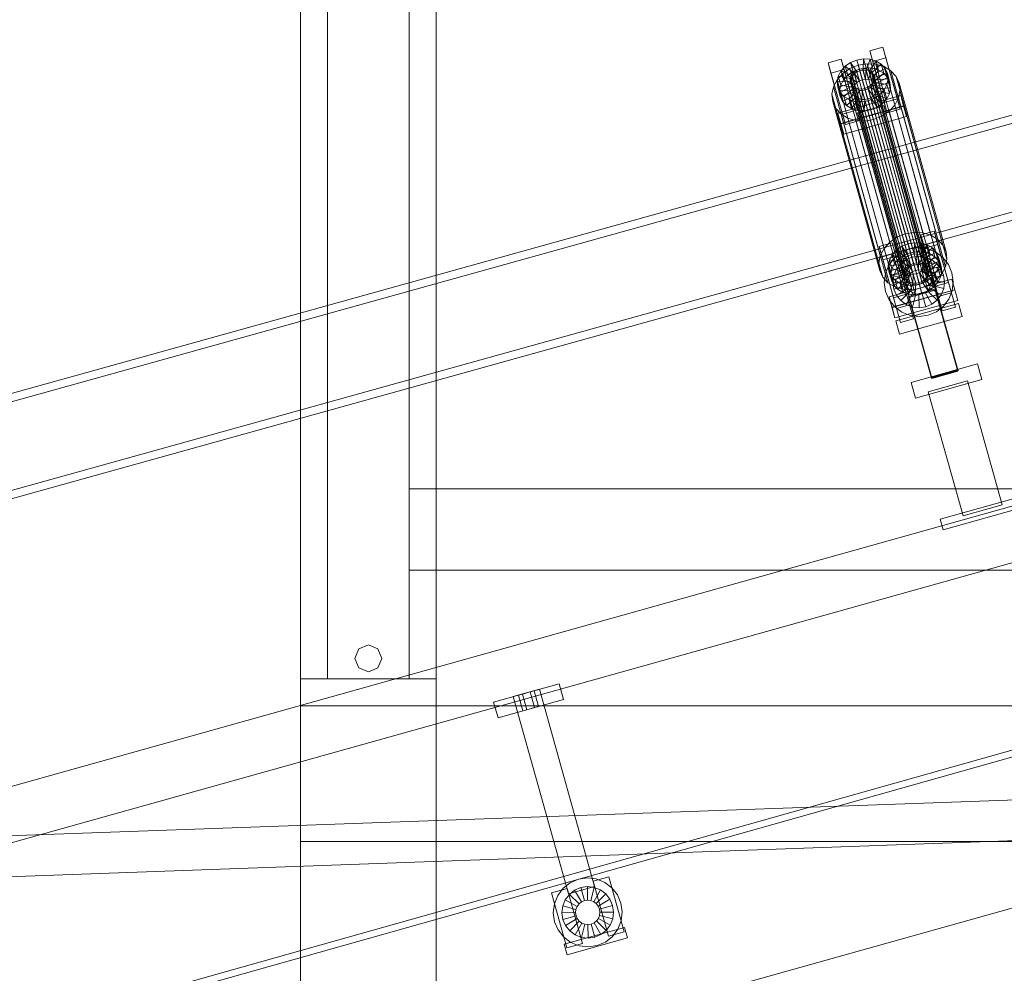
# Model space of a CAD drawing. Header units: millimetres. Extents: x -2233 to 61924, y -68080 to 6847.
# Tile 669 of 1022: x 5043 to 5768, y 1203 to 1906. Entities that reach past the tile are written whole.
import ezdxf

# ---------------------------------------------------------------- set-up
doc = ezdxf.new("R2010")
doc.units = ezdxf.units.MM
for name, color, linetype, lineweight in [('COTAS_P', 1, 'Continuous', 0), ('lateral_C01', 7, 'Continuous', 0), ('lateral_dosificador', 7, 'Continuous', 0)]:
    doc.layers.add(name, color=color, linetype=linetype, lineweight=lineweight)
doc.dimstyles.new('R19_100', dxfattribs={"dimtxt": 250, "dimasz": 150, "dimexe": 150, "dimexo": 80, "dimgap": 100, "dimtad": 1, "dimtih": 1, "dimtoh": 1, "dimdsep": 46, "dimcen": 0.09, "dimadec": 0, "dimazin": 0, "dimtfac": 1, "dimtdec": 4, "dimtofl": 0, "dimtmove": 0, "dimatfit": 3, "dimfxl": 1, "dimtolj": 1, "dimtzin": 0, "dimarcsym": 0})

# ---------------------------------------------------------------- blocks, each defined once
blk = doc.blocks.new('DIM_R27_1')
at = {"layer": 'COTAS_P'}
for p, q in [((807.35, 1106.67), (9950.73, 3666.67)), ((9950.73, 3666.67), (9794.15, 3669.56)), ((9950.73, 3666.67), (9818.41, 3582.9)), ((10193.38, 2800), (9950.73, 3666.67)), ((807.35, 1106.67), (939.66, 1190.45)), ((1050, 240), (807.35, 1106.67)), ((807.35, 1106.67), (963.92, 1103.78))]:
    blk.add_line(p, q, dxfattribs=at)
blk.add_text('9495 P', height=250, rotation=15.64139, dxfattribs=at).set_placement((5352.08, 2482.97))
blk = doc.blocks.new('DIM_R27_23')
at = {"layer": 'COTAS_P'}
for p, q in [((5250, 2300), (5400, 2345)), ((6950, 2300), (6800, 2345)), ((5250, 1400), (5250, 2300)), ((6950, 2300), (5250, 2300)), ((5250, 2300), (5400, 2255)), ((6950, 2300), (6800, 2255)), ((6950, 1400), (6950, 2300))]:
    blk.add_line(p, q, dxfattribs=at)
blk.add_text('1700 P', height=250, rotation=180, dxfattribs=at).set_placement((6100, 2200))

msp = doc.modelspace()

# ---------------------------------------------------------------- linework, layer by layer
at = {"layer": 'lateral_C01'}
for p, q in [((1103.221, 51.156), (10242.208, 2626.749)), ((1104.577, 46.344), (10243.564, 2621.936)), ((6622.738, 2071.346), (5678.578, 1808.733)), ((5680.186, 1802.953), (6624.345, 2065.566)), ((5697.022, 1742.421), (6641.182, 2005.035)), ((6642.79, 1999.254), (5698.63, 1736.641)), ((5669.433, 1882.481), (5679.063, 1885.177)), ((5671.585, 1874.744), (5669.433, 1882.481)), ((5669.433, 1882.481), (5680.066, 1844.626)), ((5679.063, 1885.177), (5681.215, 1877.44)), ((5689.696, 1847.322), (5679.063, 1885.177)), ((5638.618, 1873.853), (5648.248, 1876.549)), ((5640.77, 1866.117), (5638.618, 1873.853)), ((5638.618, 1873.853), (5649.251, 1835.999)), ((5648.248, 1876.549), (5650.4, 1868.813)), ((5658.881, 1838.695), (5648.248, 1876.549)), ((5651.296, 1871.239), (5655.289, 1873.971)), ((5654.783, 1869.558), (5660.922, 1872.013)), ((5655.289, 1873.971), (5659.881, 1875.808)), ((5659.921, 1867.052), (5655.289, 1873.971)), ((5655.289, 1873.971), (5657.133, 1867.34)), ((5659.881, 1875.808), (5664.759, 1876.623)), ((5662.096, 1867.921), (5659.881, 1875.808)), ((5659.881, 1875.808), (5661.725, 1869.177)), ((5660.922, 1872.013), (5667.444, 1873.103)), ((5660.922, 1872.013), (5695.505, 1747.679)), ((5664.407, 1868.308), (5664.759, 1876.623)), ((5664.759, 1876.623), (5669.593, 1876.362)), ((5664.759, 1876.623), (5666.604, 1869.992)), ((5666.696, 1868.184), (5669.593, 1876.362)), ((5667.444, 1873.103), (5673.906, 1872.754)), ((5667.444, 1873.103), (5702.027, 1748.769)), ((5668.808, 1867.558), (5674.051, 1875.041)), ((5669.593, 1876.362), (5674.051, 1875.041)), ((5669.593, 1876.362), (5671.437, 1869.73)), ((5670.598, 1866.474), (5677.83, 1872.752)), ((5681.215, 1877.44), (5671.585, 1874.744)), ((5682.218, 1836.89), (5671.585, 1874.744)), ((5673.906, 1872.754), (5679.865, 1870.989)), ((5673.906, 1872.754), (5708.489, 1748.419)), ((5674.051, 1875.041), (5677.83, 1872.752)), ((5674.051, 1875.041), (5675.895, 1868.41)), ((5677.83, 1872.752), (5680.673, 1869.65)), ((5677.83, 1872.752), (5679.675, 1866.121)), ((5681.215, 1877.44), (5691.848, 1839.586)), ((5650.4, 1868.813), (5640.77, 1866.117)), ((5651.403, 1828.262), (5640.77, 1866.117)), ((5645.275, 1861.304), (5649.446, 1865.906)), ((5646.14, 1863.879), (5648.176, 1867.797)), ((5648.176, 1867.797), (5651.296, 1871.239)), ((5656.551, 1864.127), (5648.176, 1867.797)), ((5648.176, 1867.797), (5650.02, 1861.166)), ((5649.446, 1865.906), (5654.783, 1869.558)), ((5649.446, 1865.906), (5684.029, 1741.571)), ((5653.141, 1864.608), (5650.02, 1861.166)), ((5650.4, 1868.813), (5661.033, 1830.958)), ((5658.029, 1865.757), (5651.296, 1871.239)), ((5651.296, 1871.239), (5653.141, 1864.608)), ((5657.133, 1867.34), (5653.141, 1864.608)), ((5653.141, 1864.608), (5659.874, 1859.126)), ((5654.783, 1869.558), (5689.366, 1745.224)), ((5655.28, 1863.376), (5656.244, 1865.232)), ((5656.244, 1865.232), (5657.722, 1866.862)), ((5656.244, 1865.232), (5696.36, 1721.004)), ((5658.029, 1865.757), (5656.551, 1864.127)), ((5661.725, 1869.177), (5657.133, 1867.34)), ((5657.133, 1867.34), (5661.765, 1860.42)), ((5657.722, 1866.862), (5659.613, 1868.157)), ((5657.722, 1866.862), (5697.838, 1722.634)), ((5659.921, 1867.052), (5658.029, 1865.757)), ((5659.874, 1859.126), (5658.029, 1865.757)), ((5659.613, 1868.157), (5661.788, 1869.027)), ((5659.613, 1868.157), (5699.73, 1723.928)), ((5662.096, 1867.921), (5659.921, 1867.052)), ((5661.765, 1860.42), (5659.921, 1867.052)), ((5666.604, 1869.992), (5661.725, 1869.177)), ((5661.725, 1869.177), (5663.94, 1861.29)), ((5661.788, 1869.027), (5664.099, 1869.413)), ((5661.788, 1869.027), (5701.905, 1724.798)), ((5664.407, 1868.308), (5662.096, 1867.921)), ((5663.94, 1861.29), (5662.096, 1867.921)), ((5664.099, 1869.413), (5666.389, 1869.289)), ((5664.099, 1869.413), (5704.216, 1725.185)), ((5666.696, 1868.184), (5664.407, 1868.308)), ((5666.251, 1861.676), (5664.407, 1868.308)), ((5666.604, 1869.992), (5666.251, 1861.676)), ((5666.389, 1869.289), (5668.501, 1868.664)), ((5666.389, 1869.289), (5706.505, 1725.061)), ((5671.437, 1869.73), (5666.604, 1869.992)), ((5668.808, 1867.558), (5666.696, 1868.184)), ((5668.541, 1861.553), (5666.696, 1868.184)), ((5668.501, 1868.664), (5670.291, 1867.579)), ((5668.501, 1868.664), (5708.617, 1724.435)), ((5671.437, 1869.73), (5668.541, 1861.553)), ((5670.598, 1866.474), (5668.808, 1867.558)), ((5670.652, 1860.927), (5668.808, 1867.558)), ((5670.291, 1867.579), (5671.637, 1866.11)), ((5670.291, 1867.579), (5710.407, 1723.351)), ((5671.945, 1865.005), (5670.598, 1866.474)), ((5672.443, 1859.843), (5670.598, 1866.474)), ((5675.895, 1868.41), (5670.652, 1860.927)), ((5675.895, 1868.41), (5671.437, 1869.73)), ((5671.637, 1866.11), (5672.449, 1864.355)), ((5671.637, 1866.11), (5711.754, 1721.881)), ((5671.945, 1865.005), (5680.673, 1869.65)), ((5672.756, 1863.25), (5671.945, 1865.005)), ((5673.789, 1858.373), (5671.945, 1865.005)), ((5679.675, 1866.121), (5672.443, 1859.843)), ((5672.449, 1864.355), (5672.669, 1862.436)), ((5712.565, 1720.127), (5672.449, 1864.355)), ((5682.386, 1865.946), (5672.756, 1863.25)), ((5679.675, 1866.121), (5675.895, 1868.41)), ((5682.517, 1863.019), (5679.675, 1866.121)), ((5679.865, 1870.989), (5684.918, 1867.929)), ((5679.865, 1870.989), (5714.449, 1746.654)), ((5680.673, 1869.65), (5682.386, 1865.946)), ((5680.673, 1869.65), (5682.517, 1863.019)), ((5684.23, 1859.315), (5682.386, 1865.946)), ((5682.386, 1865.946), (5682.852, 1861.894)), ((5684.918, 1867.929), (5688.718, 1863.781)), ((5684.918, 1867.929), (5719.501, 1743.594)), ((5642.553, 1856.067), (5645.275, 1861.304)), ((5645.275, 1861.304), (5679.858, 1736.969)), ((5645.327, 1859.754), (5646.14, 1863.879)), ((5655.202, 1860.317), (5645.327, 1859.754)), ((5645.327, 1859.754), (5647.172, 1853.123)), ((5645.793, 1855.701), (5645.327, 1859.754)), ((5655.423, 1858.397), (5645.793, 1855.701)), ((5655.587, 1862.271), (5646.14, 1863.879)), ((5646.14, 1863.879), (5647.984, 1857.248)), ((5647.984, 1857.248), (5647.172, 1853.123)), ((5650.02, 1861.166), (5647.984, 1857.248)), ((5647.984, 1857.248), (5657.431, 1855.64)), ((5650.02, 1861.166), (5658.396, 1857.496)), ((5654.895, 1861.422), (5655.28, 1863.376)), ((5655.115, 1859.502), (5654.895, 1861.422)), ((5654.895, 1861.422), (5695.011, 1717.194)), ((5655.927, 1857.748), (5655.115, 1859.502)), ((5655.115, 1859.502), (5695.232, 1715.274)), ((5655.587, 1862.271), (5655.202, 1860.317)), ((5657.046, 1853.686), (5655.202, 1860.317)), ((5655.202, 1860.317), (5655.423, 1858.397)), ((5655.28, 1863.376), (5695.396, 1719.148)), ((5657.267, 1851.766), (5655.423, 1858.397)), ((5655.423, 1858.397), (5656.234, 1856.643)), ((5656.551, 1864.127), (5655.587, 1862.271)), ((5657.431, 1855.64), (5655.587, 1862.271)), ((5657.273, 1856.279), (5655.927, 1857.748)), ((5655.927, 1857.748), (5696.043, 1713.52)), ((5658.396, 1857.496), (5656.551, 1864.127)), ((5657.431, 1855.64), (5658.396, 1857.496)), ((5658.396, 1857.496), (5659.874, 1859.126)), ((5659.874, 1859.126), (5661.765, 1860.42)), ((5661.765, 1860.42), (5663.94, 1861.29)), ((5663.94, 1861.29), (5666.251, 1861.676)), ((5666.251, 1861.676), (5668.541, 1861.553)), ((5669.842, 1856.995), (5667.951, 1855.701)), ((5668.541, 1861.553), (5670.652, 1860.927)), ((5671.32, 1858.626), (5669.842, 1856.995)), ((5669.842, 1856.995), (5709.958, 1712.767)), ((5670.149, 1855.89), (5671.627, 1857.521)), ((5670.652, 1860.927), (5672.443, 1859.843)), ((5672.284, 1860.482), (5671.32, 1858.626)), ((5671.32, 1858.626), (5711.436, 1714.398)), ((5671.627, 1857.521), (5672.592, 1859.376)), ((5671.627, 1857.521), (5680.003, 1853.851)), ((5673.472, 1850.89), (5671.627, 1857.521)), ((5672.669, 1862.436), (5672.284, 1860.482)), ((5672.284, 1860.482), (5712.401, 1716.253)), ((5672.443, 1859.843), (5673.789, 1858.373)), ((5672.592, 1859.376), (5672.977, 1861.331)), ((5672.592, 1859.376), (5682.039, 1857.768)), ((5674.436, 1852.745), (5672.592, 1859.376)), ((5672.669, 1862.436), (5712.786, 1718.207)), ((5672.756, 1863.25), (5674.601, 1856.619)), ((5672.977, 1861.331), (5672.756, 1863.25)), ((5672.977, 1861.331), (5682.852, 1861.894)), ((5674.821, 1854.699), (5672.977, 1861.331)), ((5682.517, 1863.019), (5673.789, 1858.373)), ((5673.789, 1858.373), (5674.601, 1856.619)), ((5674.601, 1856.619), (5684.23, 1859.315)), ((5682.039, 1857.768), (5680.003, 1853.851)), ((5682.852, 1861.894), (5682.039, 1857.768)), ((5682.039, 1857.768), (5683.883, 1851.137)), ((5684.23, 1859.315), (5682.517, 1863.019)), ((5682.852, 1861.894), (5684.696, 1855.263)), ((5684.696, 1855.263), (5684.23, 1859.315)), ((5688.718, 1863.781), (5691.008, 1858.83)), ((5688.718, 1863.781), (5723.301, 1739.447)), ((5691.008, 1858.83), (5691.631, 1853.413)), ((5725.591, 1734.496), (5691.008, 1858.83)), ((5641.466, 1850.552), (5642.553, 1856.067)), ((5642.089, 1845.134), (5641.466, 1850.552)), ((5641.466, 1850.552), (5676.05, 1726.217)), ((5642.553, 1856.067), (5677.136, 1731.732)), ((5645.793, 1855.701), (5647.637, 1849.07)), ((5647.506, 1851.997), (5645.793, 1855.701)), ((5645.919, 1836.767), (5692.142, 1849.709)), ((5647.172, 1853.123), (5657.046, 1853.686)), ((5647.172, 1853.123), (5647.637, 1849.07)), ((5656.234, 1856.643), (5647.506, 1851.997)), ((5647.506, 1851.997), (5649.35, 1845.366)), ((5650.349, 1848.895), (5647.506, 1851.997)), ((5647.637, 1849.07), (5657.267, 1851.766)), ((5649.35, 1845.366), (5658.078, 1850.012)), ((5657.581, 1855.173), (5650.349, 1848.895)), ((5659.371, 1854.089), (5654.128, 1846.606)), ((5658.078, 1850.012), (5656.234, 1856.643)), ((5656.234, 1856.643), (5657.581, 1855.173)), ((5657.046, 1853.686), (5657.431, 1855.64)), ((5657.267, 1851.766), (5657.046, 1853.686)), ((5658.078, 1850.012), (5657.267, 1851.766)), ((5659.063, 1855.194), (5657.273, 1856.279)), ((5657.273, 1856.279), (5697.39, 1712.05)), ((5659.425, 1848.542), (5657.581, 1855.173)), ((5657.581, 1855.173), (5659.371, 1854.089)), ((5659.425, 1848.542), (5658.078, 1850.012)), ((5661.483, 1853.464), (5658.586, 1845.286)), ((5661.175, 1854.569), (5659.063, 1855.194)), ((5659.063, 1855.194), (5699.18, 1710.966)), ((5661.215, 1847.458), (5659.371, 1854.089)), ((5659.371, 1854.089), (5661.483, 1853.464)), ((5663.465, 1854.445), (5661.175, 1854.569)), ((5661.175, 1854.569), (5701.292, 1710.341)), ((5663.327, 1846.832), (5661.483, 1853.464)), ((5661.483, 1853.464), (5663.772, 1853.34)), ((5663.772, 1853.34), (5663.419, 1845.024)), ((5665.776, 1854.831), (5663.465, 1854.445)), ((5663.465, 1854.445), (5703.581, 1710.217)), ((5663.772, 1853.34), (5666.083, 1853.726)), ((5665.616, 1846.709), (5663.772, 1853.34)), ((5667.951, 1855.701), (5665.776, 1854.831)), ((5665.776, 1854.831), (5705.892, 1710.603)), ((5666.083, 1853.726), (5668.258, 1854.596)), ((5666.083, 1853.726), (5668.298, 1845.84)), ((5667.927, 1847.095), (5666.083, 1853.726)), ((5667.951, 1855.701), (5708.067, 1711.473)), ((5668.258, 1854.596), (5670.149, 1855.89)), ((5668.258, 1854.596), (5672.89, 1847.676)), ((5670.103, 1847.965), (5668.258, 1854.596)), ((5670.149, 1855.89), (5676.883, 1850.409)), ((5671.994, 1849.259), (5670.149, 1855.89)), ((5673.472, 1850.89), (5671.994, 1849.259)), ((5676.883, 1850.409), (5672.89, 1847.676)), ((5674.436, 1852.745), (5673.472, 1850.89)), ((5681.847, 1847.22), (5673.472, 1850.89)), ((5674.821, 1854.699), (5674.436, 1852.745)), ((5683.883, 1851.137), (5674.436, 1852.745)), ((5674.601, 1856.619), (5674.821, 1854.699)), ((5684.696, 1855.263), (5674.821, 1854.699)), ((5680.003, 1853.851), (5676.883, 1850.409)), ((5676.883, 1850.409), (5678.727, 1843.777)), ((5680.003, 1853.851), (5681.847, 1847.22)), ((5681.847, 1847.22), (5683.883, 1851.137)), ((5683.883, 1851.137), (5684.696, 1855.263)), ((5691.631, 1853.413), (5690.544, 1847.897)), ((5691.631, 1853.413), (5726.214, 1729.078)), ((5692.142, 1849.709), (5694.294, 1841.972)), ((5694.357, 1841.822), (5692.142, 1849.709)), ((5644.379, 1840.183), (5642.089, 1845.134)), ((5642.089, 1845.134), (5676.672, 1720.799)), ((5647.637, 1849.07), (5649.35, 1845.366)), ((5649.35, 1845.366), (5652.193, 1842.264)), ((5650.349, 1848.895), (5652.193, 1842.264)), ((5654.128, 1846.606), (5650.349, 1848.895)), ((5652.193, 1842.264), (5659.425, 1848.542)), ((5654.128, 1846.606), (5655.972, 1839.975)), ((5658.586, 1845.286), (5654.128, 1846.606)), ((5655.972, 1839.975), (5661.215, 1847.458)), ((5658.586, 1845.286), (5660.431, 1838.655)), ((5663.419, 1845.024), (5658.586, 1845.286)), ((5661.215, 1847.458), (5659.425, 1848.542)), ((5660.431, 1838.655), (5663.327, 1846.832)), ((5663.327, 1846.832), (5661.215, 1847.458)), ((5665.616, 1846.709), (5663.327, 1846.832)), ((5668.298, 1845.84), (5663.419, 1845.024)), ((5663.419, 1845.024), (5665.264, 1838.393)), ((5665.264, 1838.393), (5665.616, 1846.709)), ((5667.927, 1847.095), (5665.616, 1846.709)), ((5670.103, 1847.965), (5667.927, 1847.095)), ((5670.143, 1839.208), (5667.927, 1847.095)), ((5672.89, 1847.676), (5668.298, 1845.84)), ((5668.298, 1845.84), (5670.143, 1839.208)), ((5671.994, 1849.259), (5670.103, 1847.965)), ((5674.735, 1841.045), (5670.103, 1847.965)), ((5678.727, 1843.777), (5671.994, 1849.259)), ((5672.89, 1847.676), (5674.735, 1841.045)), ((5674.735, 1841.045), (5678.727, 1843.777)), ((5678.727, 1843.777), (5681.847, 1847.22)), ((5689.696, 1847.322), (5680.066, 1844.626)), ((5680.066, 1844.626), (5682.218, 1836.89)), ((5687.823, 1842.66), (5683.651, 1838.059)), ((5690.544, 1847.897), (5687.823, 1842.66)), ((5687.823, 1842.66), (5722.406, 1718.326)), ((5691.848, 1839.586), (5689.696, 1847.322)), ((5690.544, 1847.897), (5725.127, 1723.563)), ((5648.179, 1836.036), (5644.379, 1840.183)), ((5644.379, 1840.183), (5678.962, 1715.848)), ((5648.071, 1829.031), (5645.919, 1836.767)), ((5645.919, 1836.767), (5648.134, 1828.881)), ((5694.294, 1841.972), (5648.071, 1829.031)), ((5694.357, 1841.822), (5648.134, 1828.881)), ((5653.232, 1832.975), (5648.179, 1836.036)), ((5648.179, 1836.036), (5682.763, 1711.701)), ((5658.881, 1838.695), (5649.251, 1835.999)), ((5649.251, 1835.999), (5651.403, 1828.262)), ((5652.193, 1842.264), (5655.972, 1839.975)), ((5655.972, 1839.975), (5660.431, 1838.655)), ((5661.033, 1830.958), (5658.881, 1838.695)), ((5660.431, 1838.655), (5665.264, 1838.393)), ((5660.442, 1836.796), (5679.702, 1842.189)), ((5660.511, 1836.551), (5660.442, 1836.796)), ((5715.074, 1641.685), (5660.442, 1836.796)), ((5679.77, 1841.943), (5660.511, 1836.551)), ((5715.143, 1641.44), (5660.511, 1836.551)), ((5665.264, 1838.393), (5670.143, 1839.208)), ((5670.143, 1839.208), (5674.735, 1841.045)), ((5683.651, 1838.059), (5678.314, 1834.406)), ((5679.702, 1842.189), (5679.77, 1841.943)), ((5734.333, 1647.078), (5679.702, 1842.189)), ((5679.77, 1841.943), (5734.402, 1646.833)), ((5682.218, 1836.89), (5691.848, 1839.586)), ((5683.651, 1838.059), (5718.234, 1713.724)), ((5694.294, 1841.972), (5696.509, 1834.086)), ((5696.509, 1834.086), (5694.357, 1841.822)), ((5650.286, 1821.144), (5648.071, 1829.031)), ((5648.134, 1828.881), (5650.286, 1821.144)), ((5650.286, 1821.144), (5696.509, 1834.086)), ((5651.403, 1828.262), (5661.033, 1830.958)), ((5659.192, 1831.21), (5653.232, 1832.975)), ((5653.232, 1832.975), (5687.815, 1708.641)), ((5665.653, 1830.861), (5659.192, 1831.21)), ((5659.192, 1831.21), (5693.775, 1706.876)), ((5672.175, 1831.951), (5665.653, 1830.861)), ((5665.653, 1830.861), (5700.236, 1706.526)), ((5678.314, 1834.406), (5672.175, 1831.951)), ((5672.175, 1831.951), (5706.758, 1707.616)), ((5678.314, 1834.406), (5712.897, 1710.071)), ((5678.578, 1808.733), (4734.419, 1546.12)), ((5697.022, 1742.421), (5678.578, 1808.733)), ((5678.578, 1808.733), (5680.186, 1802.953)), ((4736.026, 1540.34), (5680.186, 1802.953)), ((5680.186, 1802.953), (5698.63, 1736.641)), ((5702.027, 1748.769), (5695.505, 1747.679)), ((5708.489, 1748.419), (5702.027, 1748.769)), ((5707.091, 1747.094), (5716.72, 1749.79)), ((5714.449, 1746.654), (5708.489, 1748.419)), ((5716.72, 1749.79), (5718.872, 1742.054)), ((5727.353, 1711.936), (5716.72, 1749.79)), ((4752.863, 1479.808), (5697.022, 1742.421)), ((5676.276, 1738.466), (5685.905, 1741.162)), ((5684.029, 1741.571), (5679.858, 1736.969)), ((5689.366, 1745.224), (5684.029, 1741.571)), ((5685.905, 1741.162), (5688.057, 1733.426)), ((5696.538, 1703.308), (5685.905, 1741.162)), ((5695.505, 1747.679), (5689.366, 1745.224)), ((5697.538, 1740.421), (5702.417, 1741.236)), ((5702.064, 1732.921), (5702.417, 1741.236)), ((5702.417, 1741.236), (5707.25, 1740.975)), ((5702.417, 1741.236), (5704.261, 1734.605)), ((5704.353, 1732.797), (5707.25, 1740.975)), ((5709.242, 1739.358), (5707.091, 1747.094)), ((5707.091, 1747.094), (5717.723, 1709.24)), ((5707.25, 1740.975), (5711.708, 1739.655)), ((5707.25, 1740.975), (5709.094, 1734.344)), ((5718.872, 1742.054), (5709.242, 1739.358)), ((5719.501, 1743.594), (5714.449, 1746.654)), ((5718.872, 1742.054), (5729.505, 1704.199)), ((5723.301, 1739.447), (5719.501, 1743.594)), ((5698.63, 1736.641), (4754.471, 1474.028)), ((5678.427, 1730.73), (5676.276, 1738.466)), ((5676.276, 1738.466), (5686.908, 1700.612)), ((5679.858, 1736.969), (5677.136, 1731.732)), ((5685.833, 1732.41), (5688.953, 1735.852)), ((5687.318, 1729.94), (5692.533, 1734.035)), ((5688.953, 1735.852), (5692.946, 1738.585)), ((5695.687, 1730.371), (5688.953, 1735.852)), ((5688.953, 1735.852), (5690.798, 1729.221)), ((5692.533, 1734.035), (5698.63, 1736.641)), ((5692.946, 1738.585), (5697.538, 1740.421)), ((5697.578, 1731.665), (5692.946, 1738.585)), ((5692.946, 1738.585), (5694.79, 1731.953)), ((5699.382, 1733.79), (5694.79, 1731.953)), ((5699.753, 1732.535), (5697.538, 1740.421)), ((5697.538, 1740.421), (5699.382, 1733.79)), ((5698.63, 1736.641), (5705.194, 1737.58)), ((5704.261, 1734.605), (5699.382, 1733.79)), ((5699.382, 1733.79), (5701.597, 1725.904)), ((5704.261, 1734.605), (5703.908, 1726.29)), ((5709.094, 1734.344), (5704.261, 1734.605)), ((5705.194, 1737.58), (5711.777, 1736.788)), ((5709.094, 1734.344), (5706.198, 1726.166)), ((5706.465, 1732.172), (5711.708, 1739.655)), ((5708.255, 1731.087), (5715.487, 1737.365)), ((5713.552, 1733.023), (5709.094, 1734.344)), ((5719.875, 1701.503), (5709.242, 1739.358)), ((5709.602, 1729.618), (5718.33, 1734.263)), ((5709.87, 1737.296), (5719.5, 1739.992)), ((5709.87, 1737.296), (5722.811, 1691.073)), ((5711.708, 1739.655), (5715.487, 1737.365)), ((5711.708, 1739.655), (5713.552, 1733.023)), ((5711.777, 1736.788), (5717.931, 1734.319)), ((5715.487, 1737.365), (5718.33, 1734.263)), ((5715.487, 1737.365), (5717.332, 1730.734)), ((5717.931, 1734.319), (5723.237, 1730.342)), ((5718.33, 1734.263), (5720.043, 1730.56)), ((5718.33, 1734.263), (5720.175, 1727.632)), ((5732.441, 1693.769), (5719.5, 1739.992)), ((5725.591, 1734.496), (5723.301, 1739.447)), ((5726.214, 1729.078), (5725.591, 1734.496)), ((5677.136, 1731.732), (5676.05, 1726.217)), ((5688.057, 1733.426), (5678.427, 1730.73)), ((5689.06, 1692.875), (5678.427, 1730.73)), ((5679.055, 1728.668), (5688.685, 1731.364)), ((5679.055, 1728.668), (5691.996, 1682.445)), ((5682.984, 1724.367), (5683.797, 1728.493)), ((5683.341, 1724.634), (5687.318, 1729.94)), ((5683.797, 1728.493), (5685.833, 1732.41)), ((5693.244, 1726.884), (5683.797, 1728.493)), ((5683.797, 1728.493), (5685.641, 1721.861)), ((5694.208, 1728.74), (5685.833, 1732.41)), ((5685.833, 1732.41), (5687.677, 1725.779)), ((5690.798, 1729.221), (5687.677, 1725.779)), ((5688.057, 1733.426), (5698.69, 1695.572)), ((5701.626, 1685.142), (5688.685, 1731.364)), ((5694.79, 1731.953), (5690.798, 1729.221)), ((5690.798, 1729.221), (5697.531, 1723.739)), ((5691.894, 1725.465), (5695.795, 1728.529)), ((5693.244, 1726.884), (5692.859, 1724.93)), ((5694.208, 1728.74), (5693.244, 1726.884)), ((5695.089, 1720.253), (5693.244, 1726.884)), ((5695.687, 1730.371), (5694.208, 1728.74)), ((5696.053, 1722.109), (5694.208, 1728.74)), ((5694.79, 1731.953), (5699.422, 1725.034)), ((5697.578, 1731.665), (5695.687, 1730.371)), ((5697.531, 1723.739), (5695.687, 1730.371)), ((5695.795, 1728.529), (5700.356, 1730.478)), ((5700.891, 1719.925), (5695.795, 1728.529)), ((5699.753, 1732.535), (5697.578, 1731.665)), ((5699.422, 1725.034), (5697.578, 1731.665)), ((5702.064, 1732.921), (5699.753, 1732.535)), ((5701.597, 1725.904), (5699.753, 1732.535)), ((5700.356, 1730.478), (5705.266, 1731.18)), ((5703.052, 1720.848), (5700.356, 1730.478)), ((5704.353, 1732.797), (5702.064, 1732.921)), ((5703.908, 1726.29), (5702.064, 1732.921)), ((5706.465, 1732.172), (5704.353, 1732.797)), ((5706.198, 1726.166), (5704.353, 1732.797)), ((5705.378, 1721.181), (5705.266, 1731.18)), ((5705.266, 1731.18), (5710.19, 1730.588)), ((5708.255, 1731.087), (5706.465, 1732.172)), ((5708.31, 1725.54), (5706.465, 1732.172)), ((5707.71, 1720.9), (5710.19, 1730.588)), ((5709.602, 1729.618), (5708.255, 1731.087)), ((5710.1, 1724.456), (5708.255, 1731.087)), ((5713.552, 1733.023), (5708.31, 1725.54)), ((5710.413, 1727.864), (5709.602, 1729.618)), ((5711.446, 1722.987), (5709.602, 1729.618)), ((5709.891, 1720.026), (5714.794, 1728.741)), ((5717.332, 1730.734), (5710.1, 1724.456)), ((5710.19, 1730.588), (5714.794, 1728.741)), ((5720.043, 1730.56), (5710.413, 1727.864)), ((5710.413, 1727.864), (5712.258, 1721.232)), ((5710.634, 1725.944), (5710.413, 1727.864)), ((5710.634, 1725.944), (5720.509, 1726.507)), ((5720.175, 1727.632), (5711.446, 1722.987)), ((5717.332, 1730.734), (5713.552, 1733.023)), ((5714.794, 1728.741), (5718.762, 1725.766)), ((5720.175, 1727.632), (5717.332, 1730.734)), ((5720.509, 1726.507), (5719.696, 1722.381)), ((5721.887, 1723.929), (5720.043, 1730.56)), ((5720.043, 1730.56), (5720.509, 1726.507)), ((5721.887, 1723.929), (5720.175, 1727.632)), ((5720.509, 1726.507), (5722.353, 1719.876)), ((5723.237, 1730.342), (5727.332, 1725.127)), ((5725.127, 1723.563), (5726.214, 1729.078)), ((5676.05, 1726.217), (5676.672, 1720.799)), ((5676.672, 1720.799), (5678.962, 1715.848)), ((5680.872, 1718.48), (5683.341, 1724.634)), ((5692.859, 1724.93), (5682.984, 1724.367)), ((5682.984, 1724.367), (5684.829, 1717.736)), ((5683.45, 1720.314), (5682.984, 1724.367)), ((5693.08, 1723.01), (5683.45, 1720.314)), ((5683.45, 1720.314), (5685.295, 1713.683)), ((5685.163, 1716.611), (5683.45, 1720.314)), ((5685.641, 1721.861), (5684.829, 1717.736)), ((5693.891, 1721.256), (5685.163, 1716.611)), ((5687.677, 1725.779), (5685.641, 1721.861)), ((5685.641, 1721.861), (5695.089, 1720.253)), ((5687.072, 1716.893), (5688.919, 1721.497)), ((5687.677, 1725.779), (5696.053, 1722.109)), ((5695.238, 1719.787), (5688.006, 1713.509)), ((5688.919, 1721.497), (5691.894, 1725.465)), ((5697.634, 1716.594), (5688.919, 1721.497)), ((5699.044, 1718.474), (5691.894, 1725.465)), ((5694.704, 1718.299), (5692.859, 1724.93)), ((5692.859, 1724.93), (5693.08, 1723.01)), ((5694.924, 1716.379), (5693.08, 1723.01)), ((5693.08, 1723.01), (5693.891, 1721.256)), ((5695.736, 1714.625), (5693.891, 1721.256)), ((5693.891, 1721.256), (5695.238, 1719.787)), ((5694.704, 1718.299), (5695.089, 1720.253)), ((5695.396, 1719.148), (5695.011, 1717.194)), ((5695.089, 1720.253), (5696.053, 1722.109)), ((5697.082, 1713.156), (5695.238, 1719.787)), ((5695.238, 1719.787), (5697.028, 1718.702)), ((5696.36, 1721.004), (5695.396, 1719.148)), ((5696.053, 1722.109), (5697.531, 1723.739)), ((5697.838, 1722.634), (5696.36, 1721.004)), ((5697.531, 1723.739), (5699.422, 1725.034)), ((5699.73, 1723.928), (5697.838, 1722.634)), ((5699.044, 1718.474), (5700.891, 1719.925)), ((5699.422, 1725.034), (5701.597, 1725.904)), ((5701.905, 1724.798), (5699.73, 1723.928)), ((5700.891, 1719.925), (5703.052, 1720.848)), ((5701.597, 1725.904), (5703.908, 1726.29)), ((5704.216, 1725.185), (5701.905, 1724.798)), ((5703.052, 1720.848), (5705.378, 1721.181)), ((5703.74, 1718.339), (5705.915, 1719.209)), ((5703.908, 1726.29), (5706.198, 1726.166)), ((5706.505, 1725.061), (5704.216, 1725.185)), ((5705.378, 1721.181), (5707.71, 1720.9)), ((5705.915, 1719.209), (5707.806, 1720.503)), ((5705.915, 1719.209), (5710.547, 1712.289)), ((5707.76, 1712.578), (5705.915, 1719.209)), ((5706.198, 1726.166), (5708.31, 1725.54)), ((5708.617, 1724.435), (5706.505, 1725.061)), ((5707.71, 1720.9), (5709.891, 1720.026)), ((5707.806, 1720.503), (5709.285, 1722.134)), ((5707.806, 1720.503), (5714.54, 1715.022)), ((5709.651, 1713.872), (5707.806, 1720.503)), ((5708.31, 1725.54), (5710.1, 1724.456)), ((5710.407, 1723.351), (5708.617, 1724.435)), ((5709.285, 1722.134), (5710.249, 1723.99)), ((5709.285, 1722.134), (5717.66, 1718.464)), ((5711.129, 1715.503), (5709.285, 1722.134)), ((5709.891, 1720.026), (5711.771, 1718.616)), ((5710.1, 1724.456), (5711.446, 1722.987)), ((5710.249, 1723.99), (5710.634, 1725.944)), ((5710.249, 1723.99), (5719.696, 1722.381)), ((5712.093, 1717.358), (5710.249, 1723.99)), ((5711.754, 1721.881), (5710.407, 1723.351)), ((5712.478, 1719.313), (5710.634, 1725.944)), ((5711.446, 1722.987), (5712.258, 1721.232)), ((5712.565, 1720.127), (5711.754, 1721.881)), ((5711.771, 1718.616), (5718.762, 1725.766)), ((5712.478, 1719.313), (5712.093, 1717.358)), ((5712.258, 1721.232), (5721.887, 1723.929)), ((5712.258, 1721.232), (5712.478, 1719.313)), ((5722.353, 1719.876), (5712.478, 1719.313)), ((5712.786, 1718.207), (5712.565, 1720.127)), ((5713.222, 1716.768), (5721.826, 1721.865)), ((5719.696, 1722.381), (5717.66, 1718.464)), ((5718.762, 1725.766), (5721.826, 1721.865)), ((5719.696, 1722.381), (5721.54, 1715.75)), ((5721.54, 1715.75), (5722.353, 1719.876)), ((5721.826, 1721.865), (5723.775, 1717.304)), ((5722.353, 1719.876), (5721.887, 1723.929)), ((5722.406, 1718.326), (5725.127, 1723.563)), ((5727.332, 1725.127), (5729.938, 1719.03)), ((5678.962, 1715.848), (5682.763, 1711.701)), ((5680.08, 1711.897), (5680.872, 1718.48)), ((5681.019, 1705.333), (5680.08, 1711.897)), ((5683.576, 1701.38), (5729.799, 1714.322)), ((5684.829, 1717.736), (5694.704, 1718.299)), ((5684.829, 1717.736), (5685.295, 1713.683)), ((5685.163, 1716.611), (5687.007, 1709.98)), ((5688.006, 1713.509), (5685.163, 1716.611)), ((5685.295, 1713.683), (5694.924, 1716.379)), ((5685.295, 1713.683), (5687.007, 1709.98)), ((5686.48, 1711.969), (5687.072, 1716.893)), ((5696.479, 1712.081), (5686.48, 1711.969)), ((5687.182, 1707.059), (5686.48, 1711.969)), ((5687.007, 1709.98), (5695.736, 1714.625)), ((5696.76, 1714.413), (5687.072, 1716.893)), ((5688.006, 1713.509), (5689.85, 1706.877)), ((5691.785, 1711.219), (5688.006, 1713.509)), ((5689.85, 1706.877), (5697.082, 1713.156)), ((5697.028, 1718.702), (5691.785, 1711.219)), ((5693.63, 1704.588), (5698.872, 1712.071)), ((5694.924, 1716.379), (5694.704, 1718.299)), ((5695.736, 1714.625), (5694.924, 1716.379)), ((5695.011, 1717.194), (5695.232, 1715.274)), ((5695.232, 1715.274), (5696.043, 1713.52)), ((5697.082, 1713.156), (5695.736, 1714.625)), ((5696.043, 1713.52), (5697.39, 1712.05)), ((5699.14, 1718.077), (5696.243, 1709.899)), ((5696.479, 1712.081), (5696.76, 1714.413)), ((5696.812, 1709.755), (5696.479, 1712.081)), ((5696.76, 1714.413), (5697.634, 1716.594)), ((5698.872, 1712.071), (5697.028, 1718.702)), ((5697.028, 1718.702), (5699.14, 1718.077)), ((5698.872, 1712.071), (5697.082, 1713.156)), ((5697.39, 1712.05), (5699.18, 1710.966)), ((5697.634, 1716.594), (5699.044, 1718.474)), ((5700.984, 1711.446), (5698.872, 1712.071)), ((5700.984, 1711.446), (5699.14, 1718.077)), ((5699.14, 1718.077), (5701.429, 1717.953)), ((5701.429, 1717.953), (5701.076, 1709.638)), ((5701.429, 1717.953), (5703.74, 1718.339)), ((5703.274, 1711.322), (5701.429, 1717.953)), ((5703.74, 1718.339), (5705.955, 1710.453)), ((5705.585, 1711.708), (5703.74, 1718.339)), ((5707.76, 1712.578), (5705.585, 1711.708)), ((5710.547, 1712.289), (5705.955, 1710.453)), ((5709.651, 1713.872), (5707.76, 1712.578)), ((5712.392, 1705.658), (5707.76, 1712.578)), ((5708.067, 1711.473), (5709.958, 1712.767)), ((5711.129, 1715.503), (5709.651, 1713.872)), ((5716.384, 1708.391), (5709.651, 1713.872)), ((5709.958, 1712.767), (5711.436, 1714.398)), ((5714.54, 1715.022), (5710.547, 1712.289)), ((5710.547, 1712.289), (5712.392, 1705.658)), ((5712.093, 1717.358), (5711.129, 1715.503)), ((5719.505, 1711.833), (5711.129, 1715.503)), ((5711.436, 1714.398), (5712.401, 1716.253)), ((5711.771, 1718.616), (5713.222, 1716.768)), ((5721.54, 1715.75), (5712.093, 1717.358)), ((5712.401, 1716.253), (5712.786, 1718.207)), ((5712.897, 1710.071), (5718.234, 1713.724)), ((5713.222, 1716.768), (5714.145, 1714.608)), ((5723.775, 1717.304), (5714.145, 1714.608)), ((5714.145, 1714.608), (5714.478, 1712.282)), ((5714.478, 1712.282), (5714.197, 1709.95)), ((5714.478, 1712.282), (5724.477, 1712.394)), ((5717.66, 1718.464), (5714.54, 1715.022)), ((5714.54, 1715.022), (5716.384, 1708.391)), ((5717.66, 1718.464), (5719.505, 1711.833)), ((5727.353, 1711.936), (5717.723, 1709.24)), ((5718.234, 1713.724), (5722.406, 1718.326)), ((5719.505, 1711.833), (5721.54, 1715.75)), ((5723.775, 1717.304), (5724.477, 1712.394)), ((5724.477, 1712.394), (5723.885, 1707.47)), ((5729.505, 1704.199), (5727.353, 1711.936)), ((5729.799, 1714.322), (5731.951, 1706.585)), ((5732.014, 1706.435), (5729.799, 1714.322)), ((5729.938, 1719.03), (5730.877, 1712.466)), ((5730.877, 1712.466), (5730.085, 1705.883)), ((5683.625, 1699.236), (5681.019, 1705.333)), ((5682.763, 1711.701), (5687.815, 1708.641)), ((5731.951, 1706.585), (5685.728, 1693.644)), ((5732.014, 1706.435), (5685.792, 1693.494)), ((5687.007, 1709.98), (5689.85, 1706.877)), ((5696.812, 1709.755), (5687.182, 1707.059)), ((5689.131, 1702.498), (5687.182, 1707.059)), ((5687.815, 1708.641), (5693.775, 1706.876)), ((5697.735, 1707.595), (5689.131, 1702.498)), ((5689.85, 1706.877), (5693.63, 1704.588)), ((5691.785, 1711.219), (5693.63, 1704.588)), ((5696.243, 1709.899), (5691.785, 1711.219)), ((5699.186, 1705.747), (5692.195, 1698.597)), ((5693.775, 1706.876), (5700.236, 1706.526)), ((5696.243, 1709.899), (5698.088, 1703.268)), ((5701.076, 1709.638), (5696.243, 1709.899)), ((5697.735, 1707.595), (5696.812, 1709.755)), ((5699.186, 1705.747), (5697.735, 1707.595)), ((5698.022, 1701.686), (5717.281, 1707.079)), ((5698.088, 1703.268), (5700.984, 1711.446)), ((5717.505, 1706.28), (5698.246, 1700.886)), ((5699.18, 1710.966), (5701.292, 1710.341)), ((5701.066, 1704.337), (5699.186, 1705.747)), ((5700.236, 1706.526), (5706.758, 1707.616)), ((5703.274, 1711.322), (5700.984, 1711.446)), ((5705.955, 1710.453), (5701.076, 1709.638)), ((5701.076, 1709.638), (5702.921, 1703.007)), ((5701.292, 1710.341), (5703.581, 1710.217)), ((5702.921, 1703.007), (5703.274, 1711.322)), ((5705.585, 1711.708), (5703.274, 1711.322)), ((5703.581, 1710.217), (5705.892, 1710.603)), ((5707.8, 1703.822), (5705.585, 1711.708)), ((5705.892, 1710.603), (5708.067, 1711.473)), ((5705.955, 1710.453), (5707.8, 1703.822)), ((5706.758, 1707.616), (5712.897, 1710.071)), ((5707.8, 1703.822), (5712.392, 1705.658)), ((5711.913, 1705.889), (5710.065, 1704.438)), ((5713.323, 1707.769), (5711.913, 1705.889)), ((5711.913, 1705.889), (5719.063, 1698.898)), ((5712.392, 1705.658), (5716.384, 1708.391)), ((5714.197, 1709.95), (5713.323, 1707.769)), ((5713.323, 1707.769), (5722.038, 1702.866)), ((5714.197, 1709.95), (5723.885, 1707.47)), ((5716.384, 1708.391), (5719.505, 1711.833)), ((5717.281, 1707.079), (5717.505, 1706.28)), ((5734.025, 1647.291), (5717.281, 1707.079)), ((5717.505, 1706.28), (5734.249, 1646.491)), ((5717.723, 1709.24), (5719.875, 1701.503)), ((5723.885, 1707.47), (5722.038, 1702.866)), ((5730.085, 1705.883), (5727.616, 1699.729)), ((5731.951, 1706.585), (5734.166, 1698.699)), ((5734.166, 1698.699), (5732.014, 1706.435)), ((5685.728, 1693.644), (5683.576, 1701.38)), ((5683.576, 1701.38), (5685.792, 1693.494)), ((5687.72, 1694.021), (5683.625, 1699.236)), ((5696.538, 1703.308), (5686.908, 1700.612)), ((5686.908, 1700.612), (5689.06, 1692.875)), ((5687.943, 1685.758), (5734.166, 1698.699)), ((5692.195, 1698.597), (5689.131, 1702.498)), ((5696.163, 1695.622), (5692.195, 1698.597)), ((5693.63, 1704.588), (5698.088, 1703.268)), ((5701.066, 1704.337), (5696.163, 1695.622)), ((5698.69, 1695.572), (5696.538, 1703.308)), ((5698.246, 1700.886), (5698.022, 1701.686)), ((5714.765, 1641.897), (5698.022, 1701.686)), ((5698.088, 1703.268), (5702.921, 1703.007)), ((5714.989, 1641.098), (5698.246, 1700.886)), ((5703.247, 1703.463), (5700.767, 1693.775)), ((5703.247, 1703.463), (5701.066, 1704.337)), ((5702.921, 1703.007), (5707.8, 1703.822)), ((5705.579, 1703.182), (5703.247, 1703.463)), ((5707.905, 1703.515), (5705.579, 1703.182)), ((5705.579, 1703.182), (5705.691, 1693.183)), ((5710.065, 1704.438), (5707.905, 1703.515)), ((5707.905, 1703.515), (5710.601, 1693.885)), ((5710.065, 1704.438), (5715.162, 1695.834)), ((5719.063, 1698.898), (5715.162, 1695.834)), ((5722.038, 1702.866), (5719.063, 1698.898)), ((5719.875, 1701.503), (5729.505, 1704.199)), ((5727.616, 1699.729), (5723.639, 1694.423)), ((5687.943, 1685.758), (5685.728, 1693.644)), ((5685.792, 1693.494), (5687.943, 1685.758)), ((5693.025, 1690.044), (5687.72, 1694.021)), ((5688.568, 1683.562), (5734.791, 1696.504)), ((5689.06, 1692.875), (5698.69, 1695.572)), ((5700.767, 1693.775), (5696.163, 1695.622)), ((5705.691, 1693.183), (5700.767, 1693.775)), ((5721.309, 1692.729), (5702.05, 1687.337)), ((5710.601, 1693.885), (5705.691, 1693.183)), ((5715.162, 1695.834), (5710.601, 1693.885)), ((5718.424, 1690.328), (5712.327, 1687.722)), ((5723.639, 1694.423), (5718.424, 1690.328)), ((5721.309, 1692.729), (5734.143, 1646.892)), ((5722.811, 1691.073), (5732.441, 1693.769)), ((5737.487, 1686.874), (5734.791, 1696.504)), ((5688.568, 1683.562), (5691.265, 1673.933)), ((5691.265, 1673.933), (5737.487, 1686.874)), ((5691.996, 1682.445), (5701.626, 1685.142)), ((5699.179, 1687.575), (5693.025, 1690.044)), ((5705.763, 1686.783), (5699.179, 1687.575)), ((5714.884, 1641.5), (5702.05, 1687.337)), ((5712.327, 1687.722), (5705.763, 1686.783)), ((5699.784, 1638.311), (5748.703, 1652.007)), ((5734.025, 1647.291), (5714.765, 1641.897)), ((5734.143, 1646.892), (5714.884, 1641.5)), ((5734.333, 1647.078), (5715.074, 1641.685)), ((5715.143, 1641.44), (5734.402, 1646.833)), ((5734.249, 1646.491), (5734.025, 1647.291)), ((5734.402, 1646.833), (5734.333, 1647.078)), ((5751.938, 1640.452), (5748.703, 1652.007)), ((5703.02, 1626.755), (5751.938, 1640.452)), ((5712.495, 1631.485), (5741.384, 1639.574)), ((5714.765, 1641.897), (5714.989, 1641.098)), ((5714.989, 1641.098), (5734.249, 1646.491)), ((5715.074, 1641.685), (5715.143, 1641.44)), ((5766.964, 1548.213), (5741.384, 1639.574)), ((5699.784, 1638.311), (5703.02, 1626.755)), ((4905.916, 1304.018), (6061.478, 1627.557)), ((5712.495, 1631.485), (5738.075, 1540.124)), ((4916.701, 1265.499), (6072.263, 1589.038)), ((5721.165, 1537.467), (5782.795, 1554.722)), ((5723.322, 1529.763), (5784.952, 1547.018)), ((5738.075, 1540.124), (5766.964, 1548.213)), ((5721.165, 1537.467), (5723.322, 1529.763)), ((5392.292, 1402.811), (5440.44, 1416.291)), ((5443.675, 1404.736), (5440.44, 1416.291)), ((5406.736, 1406.855), (5425.996, 1412.247)), ((5410.588, 1407.933), (5413.477, 1408.742)), ((5410.588, 1407.933), (5413.823, 1396.378)), ((5413.477, 1408.742), (5419.255, 1410.36)), ((5416.712, 1397.187), (5413.477, 1408.742)), ((5419.255, 1410.36), (5422.144, 1411.169)), ((5422.49, 1398.804), (5419.255, 1410.36)), ((5425.379, 1399.613), (5422.144, 1411.169)), ((5466.677, 1266.946), (5425.996, 1412.247)), ((5392.292, 1402.811), (5395.527, 1391.255)), ((5395.527, 1391.255), (5443.675, 1404.736)), ((5406.736, 1406.855), (5447.418, 1261.554)), ((5416.712, 1397.187), (5413.823, 1396.378)), ((5416.712, 1397.187), (5422.49, 1398.804)), ((5422.49, 1398.804), (5425.379, 1399.613)), ((4982.757, 1029.572), (6138.318, 1353.111)), ((4910.771, 1299.749), (6144.521, 1344.027)), ((4911.847, 1269.768), (6145.597, 1314.046)), ((5443.471, 1265.638), (5448.686, 1269.733)), ((5448.686, 1269.733), (5454.783, 1272.339)), ((5454.783, 1272.339), (5461.347, 1273.278)), ((5461.347, 1273.278), (5467.93, 1272.486)), ((5465.599, 1270.798), (5477.155, 1274.034)), ((5465.599, 1270.798), (5476.923, 1230.354)), ((5467.93, 1272.486), (5474.084, 1270.018)), ((5474.084, 1270.018), (5479.39, 1266.04)), ((5488.478, 1233.589), (5477.155, 1274.034)), ((5434.784, 1262.171), (5446.34, 1265.406)), ((5434.784, 1262.171), (5446.108, 1221.726)), ((5439.493, 1260.333), (5443.471, 1265.638)), ((5457.664, 1224.961), (5446.34, 1265.406)), ((5447.418, 1261.554), (5466.677, 1266.946)), ((5448.047, 1261.164), (5451.948, 1264.227)), ((5451.948, 1264.227), (5456.509, 1266.176)), ((5457.044, 1255.623), (5451.948, 1264.227)), ((5456.509, 1266.176), (5461.419, 1266.879)), ((5459.205, 1256.547), (5456.509, 1266.176)), ((5461.531, 1256.879), (5461.419, 1266.879)), ((5461.419, 1266.879), (5466.343, 1266.286)), ((5463.863, 1256.599), (5466.343, 1266.286)), ((5466.044, 1255.724), (5470.946, 1264.44)), ((5466.343, 1266.286), (5470.946, 1264.44)), ((5470.946, 1264.44), (5474.915, 1261.464)), ((5479.39, 1266.04), (5483.485, 1260.825)), ((5437.025, 1254.179), (5439.493, 1260.333)), ((5443.225, 1252.592), (5445.071, 1257.195)), ((5445.071, 1257.195), (5448.047, 1261.164)), ((5453.787, 1252.292), (5445.071, 1257.195)), ((5455.196, 1254.172), (5448.047, 1261.164)), ((5455.196, 1254.172), (5457.044, 1255.623)), ((5457.044, 1255.623), (5459.205, 1256.547)), ((5459.205, 1256.547), (5461.531, 1256.879)), ((5461.531, 1256.879), (5463.863, 1256.599)), ((5463.863, 1256.599), (5466.044, 1255.724)), ((5466.044, 1255.724), (5467.924, 1254.315)), ((5467.924, 1254.315), (5474.915, 1261.464)), ((5469.375, 1252.467), (5477.978, 1257.563)), ((5474.915, 1261.464), (5477.978, 1257.563)), ((5477.978, 1257.563), (5479.928, 1253.003)), ((5483.485, 1260.825), (5486.091, 1254.728)), ((5436.233, 1247.596), (5437.025, 1254.179)), ((5442.632, 1247.667), (5443.225, 1252.592)), ((5452.632, 1247.779), (5442.632, 1247.667)), ((5443.335, 1242.757), (5442.632, 1247.667)), ((5452.912, 1250.112), (5443.225, 1252.592)), ((5452.632, 1247.779), (5452.912, 1250.112)), ((5452.965, 1245.453), (5452.632, 1247.779)), ((5452.912, 1250.112), (5453.787, 1252.292)), ((5453.787, 1252.292), (5455.196, 1254.172)), ((5467.924, 1254.315), (5469.375, 1252.467)), ((5469.375, 1252.467), (5470.298, 1250.306)), ((5479.928, 1253.003), (5470.298, 1250.306)), ((5470.298, 1250.306), (5470.631, 1247.981)), ((5470.631, 1247.981), (5470.35, 1245.648)), ((5470.631, 1247.981), (5480.63, 1248.093)), ((5479.928, 1253.003), (5480.63, 1248.093)), ((5480.63, 1248.093), (5480.038, 1243.168)), ((5486.091, 1254.728), (5487.03, 1248.164)), ((5487.03, 1248.164), (5486.238, 1241.581)), ((5437.172, 1241.032), (5436.233, 1247.596)), ((5439.778, 1234.934), (5437.172, 1241.032)), ((5452.965, 1245.453), (5443.335, 1242.757)), ((5445.284, 1238.196), (5443.335, 1242.757)), ((5453.888, 1243.293), (5445.284, 1238.196)), ((5455.339, 1241.445), (5448.347, 1234.295)), ((5453.888, 1243.293), (5452.965, 1245.453)), ((5455.339, 1241.445), (5453.888, 1243.293)), ((5457.219, 1240.036), (5455.339, 1241.445)), ((5468.066, 1241.588), (5466.218, 1240.136)), ((5469.475, 1243.467), (5468.066, 1241.588)), ((5468.066, 1241.588), (5475.216, 1234.596)), ((5470.35, 1245.648), (5469.475, 1243.467)), ((5469.475, 1243.467), (5478.191, 1238.565)), ((5470.35, 1245.648), (5480.038, 1243.168)), ((5480.038, 1243.168), (5478.191, 1238.565)), ((5486.238, 1241.581), (5483.769, 1235.427)), ((5443.873, 1229.719), (5439.778, 1234.934)), ((5444.336, 1224.345), (5488.633, 1236.748)), ((5448.347, 1234.295), (5445.284, 1238.196)), ((5452.316, 1231.32), (5448.347, 1234.295)), ((5457.219, 1240.036), (5452.316, 1231.32)), ((5459.399, 1239.161), (5456.919, 1229.473)), ((5459.399, 1239.161), (5457.219, 1240.036)), ((5461.732, 1238.88), (5459.399, 1239.161)), ((5464.058, 1239.213), (5461.732, 1238.88)), ((5461.732, 1238.88), (5461.844, 1228.881)), ((5466.218, 1240.136), (5464.058, 1239.213)), ((5464.058, 1239.213), (5466.754, 1229.583)), ((5466.218, 1240.136), (5471.315, 1231.533)), ((5475.216, 1234.596), (5471.315, 1231.533)), ((5478.191, 1238.565), (5475.216, 1234.596)), ((5476.923, 1230.354), (5488.478, 1233.589)), ((5483.769, 1235.427), (5479.792, 1230.122)), ((5490.79, 1229.044), (5488.633, 1236.748)), ((5449.178, 1225.742), (5443.873, 1229.719)), ((5446.493, 1216.642), (5490.79, 1229.044)), ((5456.919, 1229.473), (5452.316, 1231.32)), ((5461.844, 1228.881), (5456.919, 1229.473)), ((5466.754, 1229.583), (5461.844, 1228.881)), ((5471.315, 1231.533), (5466.754, 1229.583)), ((5474.577, 1226.026), (5468.479, 1223.42)), ((5479.792, 1230.122), (5474.577, 1226.026)), ((5444.336, 1224.345), (5446.493, 1216.642)), ((5446.108, 1221.726), (5457.664, 1224.961)), ((5455.332, 1223.273), (5449.178, 1225.742)), ((5461.916, 1222.481), (5455.332, 1223.273)), ((5468.479, 1223.42), (5461.916, 1222.481))]:
    msp.add_line(p, q, dxfattribs=at)
at = {"layer": 'lateral_dosificador'}
for p, q in [((5270, 3960), (5270, 1420)), ((5330, 1420), (5330, 3960)), ((5250, 12), (5250, 2400)), ((5350, 2400), (5350, 12)), ((6870, 1560), (5330, 1560)), ((5330, 1560), (5330, 1500)), ((6870, 1500), (5330, 1500)), ((5300, 1445), (5292.929, 1442.071)), ((5307.071, 1442.071), (5300, 1445)), ((5292.929, 1442.071), (5290, 1435)), ((5310, 1435), (5307.071, 1442.071)), ((5290, 1435), (5292.929, 1427.929)), ((5307.071, 1427.929), (5310, 1435)), ((5292.929, 1427.929), (5300, 1425)), ((5300, 1425), (5307.071, 1427.929)), ((5350, 1420), (5250, 1420)), ((5250, 1420), (5250, 1400)), ((5330, 1420), (5270, 1420)), ((5350, 1400), (5350, 1420)), ((5350, 1400), (5250, 1400)), ((5250, 12), (5250, 1400)), ((6950, 1400), (5250, 1400)), ((5250, 1300), (5250, 1400)), ((5350, 1400), (5350, 12)), ((6950, 1300), (5250, 1300))]:
    msp.add_line(p, q, dxfattribs=at)

# ---------------------------------------------------------------- dimensions: what is measured, and where the dimension line sits
at = {"layer": 'COTAS_P'}
for p1, p2, distance, picture, middle in [((1050, 240), (10193.381, 2800), 900, 'DIM_R27_1', (5379.037, 2386.671)), ((6950, 1400), (5250, 1400), -900, 'DIM_R27_23', (6100, 2300))]:
    dim = msp.add_aligned_dim(p1=p1, p2=p2, distance=distance, text='<> P', dimstyle='R19_100', dxfattribs=at)
    dim.commit()
    dim.dimension.update_dxf_attribs({"geometry": picture, "text_midpoint": middle})

doc.saveas('drawing.dxf')
